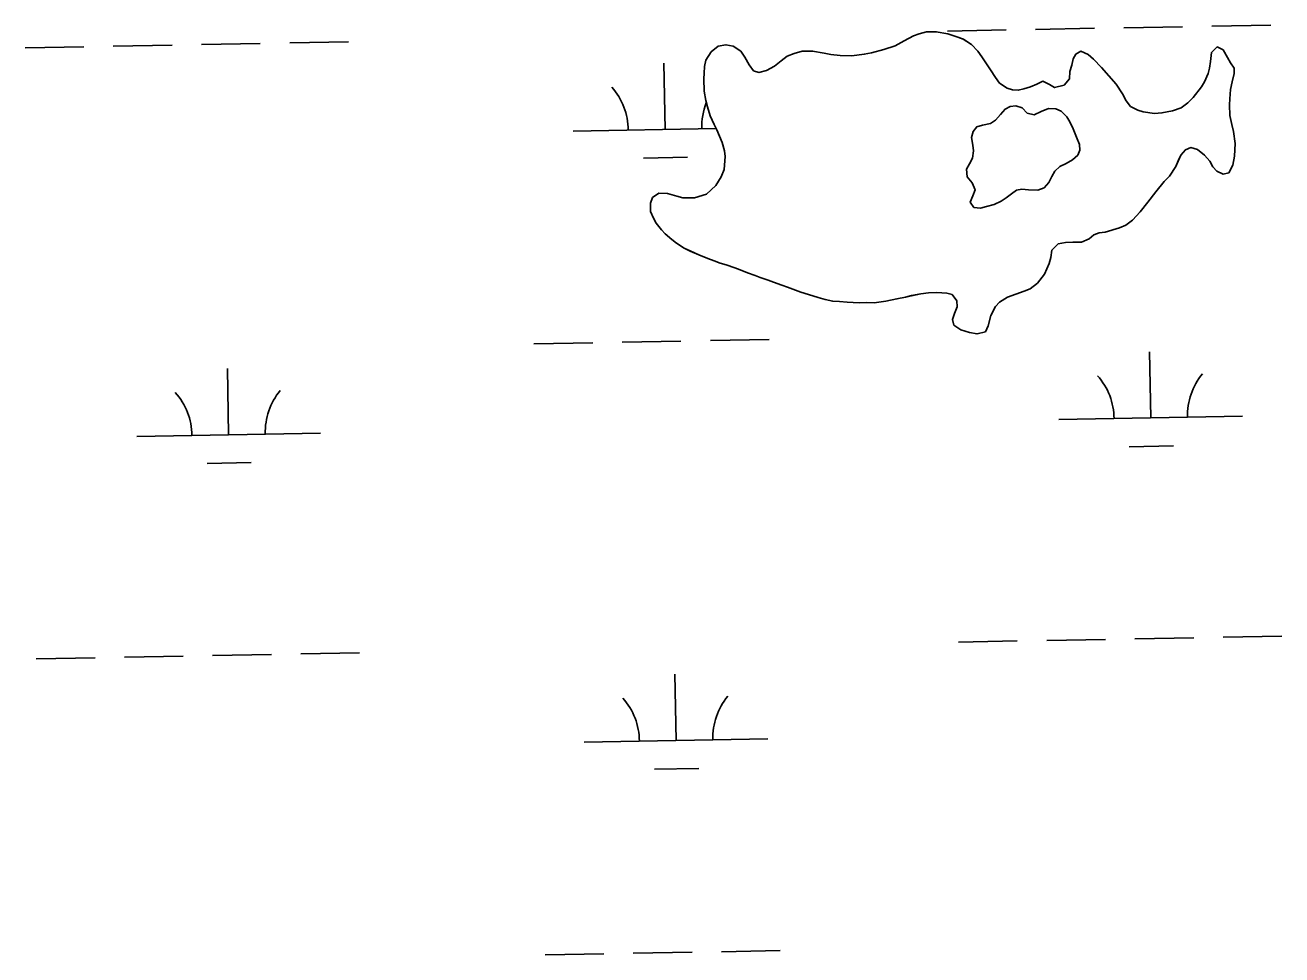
# Model space of a CAD drawing. Extents: x 3925854 to 3964121, y 224593 to 250589.
# Drawn here: x 3960706 to 3961390, y 231835 to 232341 of the extents above; entities that cross this region are included whole.
import ezdxf

# ---------------------------------------------------------------- set-up
doc = ezdxf.new("R2010")
doc.units = 0
doc.layers.add('V-TOPO-SHOR', color=7, linetype='Continuous')
doc.layers.add('V-WETL-SWMP', color=7, linetype='Continuous')

msp = doc.modelspace()

# ---------------------------------------------------------------- linework, layer by layer
at = {"layer": 'V-TOPO-SHOR'}
for points in [[(3961210.275, 232194.264), (3961207.341, 232194.94), (3961201.977, 232195.333), (3961197.42, 232195.134), (3961193.302, 232194.567), (3961188.227, 232193.561), (3961184.991, 232192.769), (3961180.209, 232191.763), (3961174.177, 232190.616), (3961167.925, 232189.617), (3961163.663, 232189.785), (3961159.77, 232189.729), (3961153.083, 232190.055), (3961148.971, 232190.442), (3961145.297, 232190.534), (3961141.184, 232191.509), (3961137.442, 232192.482), (3961132.159, 232194.124), (3961127.977, 232195.468), (3961120.641, 232198.149), (3961117.632, 232199.191), (3961113.084, 232200.83), (3961110.151, 232201.946), (3961105.895, 232203.51), (3961103.108, 232204.625), (3961098.999, 232206.042), (3961094.967, 232207.676), (3961092.03, 232208.721), (3961087.334, 232210.285), (3961084.033, 232211.332), (3961080.731, 232212.522), (3961077.432, 232213.787), (3961072.443, 232215.723), (3961067.677, 232217.875), (3961064.525, 232219.507), (3961060.35, 232222.1), (3961057.785, 232224.171), (3961054.199, 232227.2), (3961052.153, 232229.414), (3961049.305, 232233.102), (3961047.701, 232235.754), (3961046.175, 232239.436), (3961046.198, 232243.92), (3961047.24, 232246.928), (3961050.632, 232249.41), (3961055.408, 232249.167), (3961060.399, 232247.747), (3961063.7, 232246.848), (3961070.094, 232246.817), (3961076.57, 232248.845), (3961081.737, 232253.451), (3961084.627, 232258.286), (3961086.263, 232262.247), (3961086.81, 232269.298), (3961086.384, 232272.46), (3961085.229, 232276.876), (3961082.175, 232283.872), (3961080.719, 232286.743), (3961078.612, 232291.384), (3961077.092, 232296.316), (3961076.228, 232299.773), (3961075.443, 232304.921), (3961075.181, 232311.536), (3961075.269, 232314.768), (3961075.581, 232318.221), (3961076.332, 232321.746), (3961079.146, 232326.288), (3961082.982, 232329.356), (3961087.174, 232330.144), (3961091.139, 232329.391), (3961095.241, 232326.724), (3961097.431, 232323.335), (3961099.835, 232319.134), (3961102.246, 232315.888), (3961105.18, 232315.067), (3961109.301, 232316.077), (3961113.573, 232318.407), (3961117.264, 232321.402), (3961120.508, 232323.96), (3961124.264, 232325.412), (3961128.677, 232326.565), (3961134.338, 232326.685), (3961140.652, 232325.627), (3961144.25, 232324.875), (3961149.317, 232324.334), (3961155.782, 232324.156), (3961162.473, 232324.934), (3961166.446, 232325.723), (3961173.069, 232327.603), (3961179.25, 232329.483), (3961184.262, 232332.252), (3961189.197, 232334.947), (3961192.364, 232336.106), (3961196.339, 232337.263), (3961201.629, 232337.239), (3961207.869, 232336.106), (3961213.446, 232334.316), (3961216.381, 232333.2), (3961220.776, 232330.239), (3961224.212, 232326.622), (3961226.475, 232323.597)], [(3961226.475, 232323.597), (3961228.3, 232320.797), (3961231.145, 232316.447), (3961233.918, 232312.245), (3961236.107, 232309.148), (3961240.209, 232306.484), (3961243.218, 232305.587), (3961246.304, 232305.425), (3961249.247, 232306.072), (3961252.999, 232307.229), (3961256.315, 232308.757), (3961259.702, 232310.359), (3961263.22, 232308.503), (3961266.077, 232306.799), (3961271.228, 232308.098), (3961274.112, 232311.612), (3961274.278, 232315.579), (3961275.396, 232319.028), (3961276.074, 232322.405), (3961277.556, 232325.043), (3961280.282, 232326.575), (3961284.241, 232324.791), (3961287.17, 232322.278), (3961291.63, 232317.775), (3961295.503, 232313.199), (3961299.597, 232308.624), (3961303.025, 232303.389), (3961304.92, 232299.705), (3961307.404, 232296.608), (3961311.287, 232294.458), (3961314.295, 232293.635), (3961320.464, 232292.797), (3961324.433, 232293), (3961330.172, 232294.22), (3961334.884, 232295.74), (3961338.497, 232298.591), (3961341.452, 232301.515), (3961346.035, 232307.299), (3961347.592, 232310.011), (3961349.523, 232314.483), (3961350.273, 232317.42), (3961350.803, 232321.092), (3961351.489, 232326.012), (3961354.59, 232329.01), (3961357.742, 232327.306), (3961360.072, 232323.177), (3961361.676, 232320.306), (3961363.72, 232317.428), (3961363.706, 232314.416), (3961362.581, 232309.939), (3961361.754, 232305.827), (3961361.436, 232300.758), (3961361.272, 232297.452), (3961361.391, 232291.72), (3961362.397, 232286.79), (3961363.335, 232282.965), (3961364.258, 232276.419), (3961363.857, 232269.587), (3961362.952, 232264.594), (3961360.875, 232260.49), (3961357.711, 232259.697), (3961354.338, 232261.256), (3961352.218, 232263.765), (3961350.543, 232266.785), (3961347.618, 232269.96), (3961343.813, 232273.21), (3961340.143, 232274.185), (3961337.198, 232273.024), (3961334.759, 232270.021), (3961333.348, 232266.867), (3961332.011, 232263.935), (3961328.531, 232258.661), (3961325.725, 232255.661), (3961321.216, 232250.17), (3961316.78, 232244.387), (3961312.639, 232239.189), (3961308.502, 232234.726), (3961304.815, 232231.951), (3961301.28, 232230.499), (3961293.625, 232228.185), (3961290.244, 232227.685), (3961287.372, 232226.598), (3961284.937, 232224.552), (3961280.594, 232222.735), (3961276.037, 232222.608), (3961271.994, 232222.481), (3961267.949, 232221.766), (3961264.625, 232218.401), (3961263.945, 232214.289), (3961263.12, 232211.133), (3961260.521, 232205.268), (3961256.677, 232200.289), (3961252.694, 232197.369), (3961249.527, 232195.986), (3961244.889, 232194.393), (3961240.473, 232192.797), (3961236.05, 232189.953), (3961233.834, 232187.686), (3961231.386, 232182.772), (3961229.815, 232177.196), (3961228.476, 232173.894)], [(3961269.545, 232293.924), (3961266.684, 232295.333), (3961262.643, 232295.5), (3961258.741, 232293.901), (3961254.983, 232292.009), (3961251.168, 232292.981), (3961248.462, 232295.861), (3961245.014, 232296.907), (3961241.852, 232296.553), (3961239.126, 232295.171), (3961236.613, 232292.244), (3961233.807, 232289.17), (3961231.224, 232287.2), (3961226.811, 232286.338), (3961223.721, 232285.471), (3961221.798, 232282.907), (3961220.901, 232279.606), (3961221.468, 232275.561), (3961221.968, 232272.325), (3961221.361, 232268.36), (3961219.655, 232265.282), (3961218.173, 232262.423), (3961218.447, 232258.233), (3961221.148, 232254.913), (3961222.895, 232251.231), (3961221.556, 232247.856), (3961220.145, 232244.483), (3961222.115, 232241.607), (3961225.64, 232241.222), (3961229.025, 232242.015), (3961233.146, 232243.244), (3961236.902, 232244.991), (3961239.701, 232246.74), (3961242.507, 232249.005), (3961245.307, 232250.901), (3961248.25, 232251.622), (3961251.774, 232251.165), (3961256.992, 232250.993), (3961260.304, 232252.3), (3961262.817, 232255.081), (3961264.449, 232258.452), (3961266.227, 232261.311), (3961268.959, 232263.795), (3961272.273, 232265.471), (3961275.811, 232267.51), (3961278.615, 232269.997), (3961279.803, 232272.782), (3961279.525, 232275.87), (3961278.001, 232279.848), (3961276.113, 232284.413), (3961274.368, 232288.242), (3961272.762, 232290.821), (3961269.545, 232293.924)], [(3961228.476, 232173.894), (3961223.841, 232172.741), (3961219.729, 232173.569), (3961214.961, 232174.988), (3961211.152, 232177.579), (3961210.505, 232180.667), (3961211.623, 232183.823), (3961213.11, 232187.417), (3961212.831, 232190.799), (3961210.275, 232194.264)]]:
    msp.add_lwpolyline(points, dxfattribs=at)
at = {"layer": 'V-WETL-SWMP'}
for p, q in [((3961192.364, 232336.107), (3961189.198, 232334.947)), ((3961196.338, 232337.264), (3961192.364, 232336.107)), ((3961201.629, 232337.239), (3961196.338, 232337.264)), ((3961207.87, 232336.107), (3961201.629, 232337.239)), ((3961207.689, 232337.632), (3961239.684, 232338.213)), ((3961213.446, 232334.316), (3961207.87, 232336.107)), ((3961255.681, 232338.504), (3961287.676, 232339.086)), ((3961303.673, 232339.377), (3961335.668, 232339.959)), ((3961351.665, 232340.25), (3961383.66, 232340.831)), ((3960753.856, 232329.38), (3960785.851, 232329.961)), ((3960801.848, 232330.252), (3960833.843, 232330.834)), ((3960849.84, 232331.125), (3960881.835, 232331.707)), ((3961082.982, 232329.356), (3961079.146, 232326.288)), ((3961087.175, 232330.145), (3961082.982, 232329.356)), ((3961091.14, 232329.391), (3961087.175, 232330.145)), ((3961095.242, 232326.725), (3961091.14, 232329.391)), ((3961179.251, 232329.483), (3961173.069, 232327.602)), ((3961184.262, 232332.251), (3961179.251, 232329.483)), ((3961189.198, 232334.947), (3961184.262, 232332.251)), ((3961216.38, 232333.2), (3961213.446, 232334.316)), ((3961220.775, 232330.239), (3961216.38, 232333.2)), ((3961224.212, 232326.622), (3961220.775, 232330.239)), ((3960705.864, 232328.507), (3960737.859, 232329.089)), ((3961079.146, 232326.288), (3961076.332, 232321.745)), ((3961097.43, 232323.335), (3961095.242, 232326.725)), ((3961099.835, 232319.134), (3961097.43, 232323.335)), ((3961120.508, 232323.959), (3961117.263, 232321.402)), ((3961124.263, 232325.411), (3961120.508, 232323.959)), ((3961128.678, 232326.565), (3961124.263, 232325.411)), ((3961134.337, 232326.685), (3961128.678, 232326.565)), ((3961140.652, 232325.626), (3961134.337, 232326.685)), ((3961144.249, 232324.874), (3961140.652, 232325.626)), ((3961149.317, 232324.335), (3961144.249, 232324.874)), ((3961155.783, 232324.157), (3961149.317, 232324.335)), ((3961162.474, 232324.934), (3961155.783, 232324.157)), ((3961166.446, 232325.723), (3961162.474, 232324.934)), ((3961173.069, 232327.602), (3961166.446, 232325.723)), ((3961226.475, 232323.598), (3961224.212, 232326.622)), ((3961228.299, 232320.797), (3961226.475, 232323.598)), ((3961276.074, 232322.405), (3961275.396, 232319.028)), ((3961277.556, 232325.043), (3961276.074, 232322.405)), ((3961280.282, 232326.574), (3961277.556, 232325.043)), ((3961284.242, 232324.791), (3961280.282, 232326.574)), ((3961287.17, 232322.278), (3961284.242, 232324.791)), ((3961351.489, 232326.012), (3961350.804, 232321.092)), ((3961354.59, 232329.01), (3961351.489, 232326.012)), ((3961357.741, 232327.305), (3961354.59, 232329.01)), ((3961360.073, 232323.178), (3961357.741, 232327.305)), ((3961361.676, 232320.305), (3961360.073, 232323.178)), ((3961054.045, 232284.088), (3961053.391, 232320.082)), ((3961075.58, 232318.222), (3961075.27, 232314.769)), ((3961076.332, 232321.745), (3961075.58, 232318.222)), ((3961102.245, 232315.889), (3961099.835, 232319.134)), ((3961105.18, 232315.067), (3961102.245, 232315.889)), ((3961109.301, 232316.076), (3961105.18, 232315.067)), ((3961113.574, 232318.407), (3961109.301, 232316.076)), ((3961117.263, 232321.402), (3961113.574, 232318.407)), ((3961231.144, 232316.447), (3961228.299, 232320.797)), ((3961233.917, 232312.245), (3961231.144, 232316.447)), ((3961274.277, 232315.579), (3961274.111, 232311.612)), ((3961275.396, 232319.028), (3961274.277, 232315.579)), ((3961291.631, 232317.774), (3961287.17, 232322.278)), ((3961295.504, 232313.199), (3961291.631, 232317.774)), ((3961350.272, 232317.42), (3961349.523, 232314.484)), ((3961350.804, 232321.092), (3961350.272, 232317.42)), ((3961363.72, 232317.429), (3961361.676, 232320.305)), ((3961363.706, 232314.416), (3961363.72, 232317.429)), ((3961075.27, 232314.769), (3961075.181, 232311.536)), ((3961075.181, 232311.536), (3961075.443, 232304.921)), ((3961236.106, 232309.148), (3961233.917, 232312.245)), ((3961240.209, 232306.483), (3961236.106, 232309.148)), ((3961256.314, 232308.758), (3961252.999, 232307.23)), ((3961259.702, 232310.358), (3961256.314, 232308.758)), ((3961263.22, 232308.504), (3961259.702, 232310.358)), ((3961274.111, 232311.612), (3961271.228, 232308.098)), ((3961299.597, 232308.624), (3961295.504, 232313.199)), ((3961347.591, 232310.01), (3961346.035, 232307.299)), ((3961349.523, 232314.484), (3961347.591, 232310.01)), ((3961361.754, 232305.827), (3961362.582, 232309.939)), ((3961362.582, 232309.939), (3961363.706, 232314.416)), ((3961075.443, 232304.921), (3961076.227, 232299.773)), ((3961243.218, 232305.587), (3961240.209, 232306.483)), ((3961246.303, 232305.425), (3961243.218, 232305.587)), ((3961249.246, 232306.072), (3961246.303, 232305.425)), ((3961252.999, 232307.23), (3961249.246, 232306.072)), ((3961266.078, 232306.8), (3961263.22, 232308.504)), ((3961271.228, 232308.098), (3961266.078, 232306.8)), ((3961303.026, 232303.39), (3961299.597, 232308.624)), ((3961304.919, 232299.706), (3961303.026, 232303.39)), ((3961346.035, 232307.299), (3961341.451, 232301.515)), ((3961361.436, 232300.758), (3961361.754, 232305.827)), ((3961076.227, 232299.773), (3961077.092, 232296.315)), ((3961077.092, 232296.315), (3961078.612, 232291.384)), ((3961307.403, 232296.608), (3961304.919, 232299.706)), ((3961311.287, 232294.458), (3961307.403, 232296.608)), ((3961334.883, 232295.741), (3961330.172, 232294.221)), ((3961338.497, 232298.59), (3961334.883, 232295.741)), ((3961341.451, 232301.515), (3961338.497, 232298.59)), ((3961361.273, 232297.452), (3961361.436, 232300.758)), ((3961361.392, 232291.719), (3961361.273, 232297.452)), ((3961078.612, 232291.384), (3961080.72, 232286.744)), ((3961314.296, 232293.635), (3961311.287, 232294.458)), ((3961320.465, 232292.797), (3961314.296, 232293.635)), ((3961324.434, 232292.999), (3961320.465, 232292.797)), ((3961330.172, 232294.221), (3961324.434, 232292.999)), ((3961362.397, 232286.791), (3961361.392, 232291.719)), ((3961004.053, 232283.179), (3961081.81, 232284.592)), ((3961080.72, 232286.744), (3961082.176, 232283.871)), ((3961082.176, 232283.871), (3961085.229, 232276.876)), ((3961363.334, 232282.965), (3961362.397, 232286.791)), ((3961364.258, 232276.42), (3961363.334, 232282.965)), ((3961085.229, 232276.876), (3961086.384, 232272.461)), ((3961363.858, 232269.588), (3961364.258, 232276.42)), ((3961042.328, 232268.441), (3961066.324, 232268.877)), ((3961086.81, 232269.299), (3961086.262, 232262.247)), ((3961086.384, 232272.461), (3961086.81, 232269.299)), ((3961333.348, 232266.868), (3961334.759, 232270.021)), ((3961334.759, 232270.021), (3961337.199, 232273.023)), ((3961337.199, 232273.023), (3961340.144, 232274.184)), ((3961340.144, 232274.184), (3961343.814, 232273.211)), ((3961343.814, 232273.211), (3961347.619, 232269.96)), ((3961347.619, 232269.96), (3961350.544, 232266.786)), ((3961362.952, 232264.595), (3961363.858, 232269.588)), ((3961086.262, 232262.247), (3961084.626, 232258.286)), ((3961328.532, 232258.661), (3961332.011, 232263.935)), ((3961332.011, 232263.935), (3961333.348, 232266.868)), ((3961350.544, 232266.786), (3961352.219, 232263.765)), ((3961352.219, 232263.765), (3961354.338, 232261.256)), ((3961354.338, 232261.256), (3961357.711, 232259.697)), ((3961360.875, 232260.49), (3961362.952, 232264.595)), ((3961084.626, 232258.286), (3961081.737, 232253.45)), ((3961321.216, 232250.171), (3961325.725, 232255.661)), ((3961325.725, 232255.661), (3961328.532, 232258.661)), ((3961357.711, 232259.697), (3961360.875, 232260.49)), ((3961050.632, 232249.41), (3961047.24, 232246.928)), ((3961055.408, 232249.167), (3961050.632, 232249.41)), ((3961060.398, 232247.747), (3961055.408, 232249.167)), ((3961063.701, 232246.849), (3961060.398, 232247.747)), ((3961076.57, 232248.845), (3961070.094, 232246.818)), ((3961081.737, 232253.45), (3961076.57, 232248.845)), ((3961316.779, 232244.387), (3961321.216, 232250.171)), ((3961046.197, 232243.92), (3961046.175, 232239.437)), ((3961047.24, 232246.928), (3961046.197, 232243.92)), ((3961070.094, 232246.818), (3961063.701, 232246.849)), ((3961312.639, 232239.189), (3961316.779, 232244.387)), ((3961046.175, 232239.437), (3961047.701, 232235.755)), ((3961047.701, 232235.755), (3961049.305, 232233.102)), ((3961304.815, 232231.951), (3961308.502, 232234.726)), ((3961308.502, 232234.726), (3961312.639, 232239.189)), ((3961049.305, 232233.102), (3961052.153, 232229.414)), ((3961052.153, 232229.414), (3961054.2, 232227.2)), ((3961054.2, 232227.2), (3961057.786, 232224.17)), ((3961284.938, 232224.551), (3961287.372, 232226.597)), ((3961287.372, 232226.597), (3961290.244, 232227.685)), ((3961290.244, 232227.685), (3961293.626, 232228.184)), ((3961293.626, 232228.184), (3961301.28, 232230.499)), ((3961301.28, 232230.499), (3961304.815, 232231.951)), ((3961057.786, 232224.17), (3961060.349, 232222.1)), ((3961060.349, 232222.1), (3961064.525, 232219.508)), ((3961264.626, 232218.402), (3961267.949, 232221.766)), ((3961267.949, 232221.766), (3961271.994, 232222.482)), ((3961271.994, 232222.482), (3961276.036, 232222.609)), ((3961276.036, 232222.609), (3961280.593, 232222.735)), ((3961280.593, 232222.735), (3961284.938, 232224.551)), ((3961064.525, 232219.508), (3961067.677, 232217.876)), ((3961067.677, 232217.876), (3961072.443, 232215.722)), ((3961072.443, 232215.722), (3961077.431, 232213.787)), ((3961077.431, 232213.787), (3961080.732, 232212.522)), ((3961263.121, 232211.134), (3961263.945, 232214.29)), ((3961263.945, 232214.29), (3961264.626, 232218.402)), ((3961080.732, 232212.522), (3961084.033, 232211.331)), ((3961084.033, 232211.331), (3961087.335, 232210.286)), ((3961087.335, 232210.286), (3961092.031, 232208.72)), ((3961092.031, 232208.72), (3961094.966, 232207.677)), ((3961094.966, 232207.677), (3961098.999, 232206.041)), ((3961260.521, 232205.267), (3961263.121, 232211.134)), ((3961098.999, 232206.041), (3961103.108, 232204.625)), ((3961103.108, 232204.625), (3961105.895, 232203.51)), ((3961105.895, 232203.51), (3961110.15, 232201.946)), ((3961110.15, 232201.946), (3961113.084, 232200.83)), ((3961113.084, 232200.83), (3961117.632, 232199.191)), ((3961252.693, 232197.368), (3961256.676, 232200.289)), ((3961256.676, 232200.289), (3961260.521, 232205.267)), ((3961117.632, 232199.191), (3961120.64, 232198.148)), ((3961120.64, 232198.148), (3961127.976, 232195.467)), ((3961127.976, 232195.467), (3961132.159, 232194.124)), ((3961132.159, 232194.124), (3961137.442, 232192.482)), ((3961137.442, 232192.482), (3961141.185, 232191.509)), ((3961180.208, 232191.763), (3961184.99, 232192.769)), ((3961184.99, 232192.769), (3961188.227, 232193.562)), ((3961188.227, 232193.562), (3961193.302, 232194.566)), ((3961193.302, 232194.566), (3961197.42, 232195.134)), ((3961197.42, 232195.134), (3961201.977, 232195.333)), ((3961201.977, 232195.333), (3961207.34, 232194.94)), ((3961207.34, 232194.94), (3961210.276, 232194.264)), ((3961210.276, 232194.264), (3961212.832, 232190.798)), ((3961236.05, 232189.952), (3961240.473, 232192.797)), ((3961240.473, 232192.797), (3961244.889, 232194.393)), ((3961244.889, 232194.393), (3961249.527, 232195.987)), ((3961249.527, 232195.987), (3961252.693, 232197.368)), ((3961141.185, 232191.509), (3961145.296, 232190.534)), ((3961145.296, 232190.534), (3961148.97, 232190.443)), ((3961148.97, 232190.443), (3961153.083, 232190.056)), ((3961153.083, 232190.056), (3961159.769, 232189.73)), ((3961159.769, 232189.73), (3961163.664, 232189.785)), ((3961163.664, 232189.785), (3961167.925, 232189.617)), ((3961167.925, 232189.617), (3961174.177, 232190.616)), ((3961174.177, 232190.616), (3961180.208, 232191.763)), ((3961213.109, 232187.417), (3961211.623, 232183.823)), ((3961212.832, 232190.798), (3961213.109, 232187.417)), ((3961231.386, 232182.773), (3961233.834, 232187.685)), ((3961233.834, 232187.685), (3961236.05, 232189.952)), ((3961211.623, 232183.823), (3961210.505, 232180.668)), ((3961210.505, 232180.668), (3961211.152, 232177.579)), ((3961229.816, 232177.195), (3961231.386, 232182.773)), ((3961211.152, 232177.579), (3961214.961, 232174.988)), ((3961214.961, 232174.988), (3961219.73, 232173.569)), ((3961219.73, 232173.569), (3961223.842, 232172.741)), ((3961223.842, 232172.741), (3961228.477, 232173.895)), ((3961228.477, 232173.895), (3961229.816, 232177.195)), ((3960982.748, 232167.34), (3961014.742, 232167.922)), ((3961030.74, 232168.213), (3961062.734, 232168.795)), ((3961078.732, 232169.085), (3961110.727, 232169.667)), ((3961318.38, 232127.005), (3961317.726, 232162.999)), ((3960816.555, 232117.881), (3960815.901, 232153.875)), ((3961268.389, 232126.096), (3961368.372, 232127.914)), ((3960766.564, 232116.972), (3960866.547, 232118.79)), ((3961306.663, 232111.359), (3961330.659, 232111.795)), ((3960804.838, 232102.234), (3960828.834, 232102.67)), ((3961357.713, 232007.63), (3961389.708, 232008.211)), ((3961213.737, 232005.012), (3961245.732, 232005.593)), ((3961261.729, 232005.884), (3961293.724, 232006.466)), ((3961309.721, 232006.757), (3961341.716, 232007.339)), ((3960711.912, 231995.887), (3960743.907, 231996.469)), ((3960759.904, 231996.76), (3960791.899, 231997.341)), ((3960807.896, 231997.632), (3960839.891, 231998.214)), ((3960855.888, 231998.505), (3960887.883, 231999.087)), ((3961060.093, 231951.468), (3961059.439, 231987.462)), ((3961010.101, 231950.559), (3961110.085, 231952.377)), ((3961048.376, 231935.821), (3961072.372, 231936.257)), ((3961084.78, 231836.465), (3961116.775, 231837.047)), ((3960988.796, 231834.72), (3961020.79, 231835.302)), ((3961036.788, 231835.593), (3961068.783, 231836.174))]:
    msp.add_line(p, q, dxfattribs=at)
msp.add_lwpolyline([(3961269.544, 232293.923), (3961272.762, 232290.821), (3961274.367, 232288.242), (3961276.112, 232284.412), (3961278.001, 232279.847), (3961279.525, 232275.871), (3961279.804, 232272.783), (3961278.615, 232269.996), (3961275.811, 232267.511), (3961272.273, 232265.471), (3961268.958, 232263.796), (3961266.227, 232261.311), (3961264.45, 232258.453), (3961262.817, 232255.081), (3961260.305, 232252.3), (3961256.992, 232250.993), (3961251.775, 232251.165), (3961248.25, 232251.623), (3961245.307, 232250.902), (3961242.506, 232249.005), (3961239.702, 232246.74), (3961236.901, 232244.99), (3961233.145, 232243.244), (3961229.024, 232242.015), (3961225.64, 232241.223), (3961222.114, 232241.607), (3961220.144, 232244.483), (3961221.556, 232247.856), (3961222.895, 232251.23), (3961221.149, 232254.913), (3961218.446, 232258.233), (3961218.172, 232262.423), (3961219.656, 232265.282), (3961221.361, 232268.36), (3961221.967, 232272.325), (3961221.468, 232275.561), (3961220.9, 232279.606), (3961221.798, 232282.908), (3961223.721, 232285.471), (3961226.811, 232286.338), (3961231.225, 232287.199), (3961233.806, 232289.171), (3961236.613, 232292.244), (3961239.126, 232295.171), (3961241.852, 232296.554), (3961245.013, 232296.907), (3961248.462, 232295.861), (3961251.167, 232292.982), (3961254.984, 232292.009), (3961258.741, 232293.902), (3961262.643, 232295.5), (3961266.684, 232295.333)], close=True, dxfattribs=at)
for centre, start, end in [((3960998.803, 232283.558), 0.269879, 41.813537), ((3961109.27, 232285.567), 158.302743, 181.813534), ((3961263.138, 232126.476), 0.269879, 41.813537), ((3961373.606, 232128.484), 140.269876, 181.813534), ((3960761.313, 232117.351), 0.269879, 41.813537), ((3960871.781, 232119.36), 140.269876, 181.813534), ((3961004.851, 231950.938), 0.269879, 41.813537), ((3961115.318, 231952.947), 140.269876, 181.813534)]:
    msp.add_arc(centre, 35.246, start, end, dxfattribs=at)

doc.saveas('drawing.dxf')
